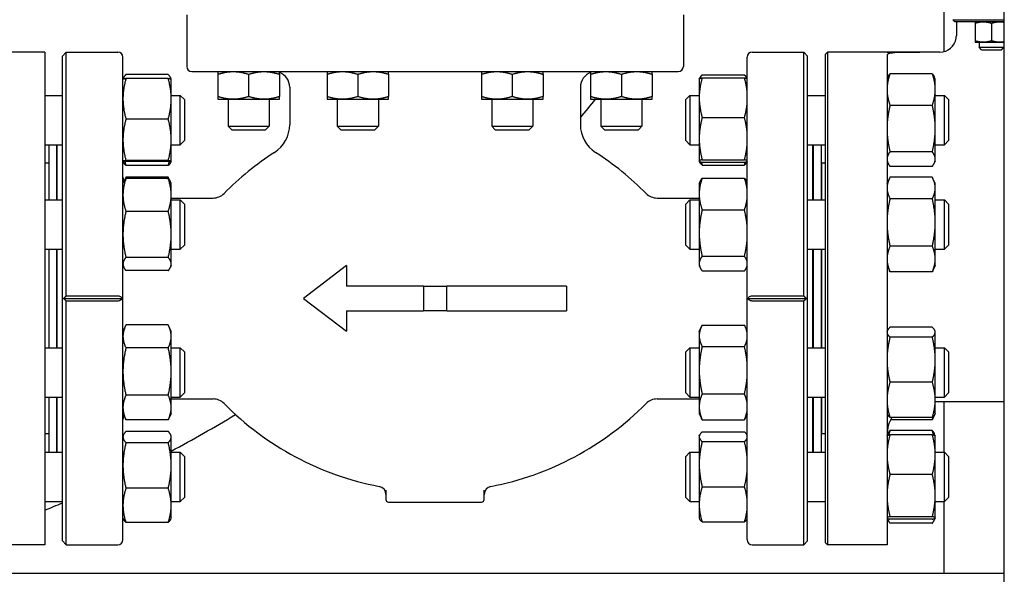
# Model space of a CAD drawing. Header units: inches. Extents: x 18 to 846, y -44 to 561.
# Tile 526 of 637: x 739.04 to 754.03, y 212.45 to 220.89. Entities that reach past the tile are written whole.
import ezdxf

# ---------------------------------------------------------------- set-up
doc = ezdxf.new("R2010")
doc.units = ezdxf.units.IN
doc.header["$LTSCALE"] = 24
doc.header["$MEASUREMENT"] = 0
doc.layers.add('Visible (ANSI)', color=7, linetype='Continuous', lineweight=30)

msp = doc.modelspace()

# ---------------------------------------------------------------- linework, layer by layer
at = {"layer": 'Visible (ANSI)'}
for p, q in [((754.03118, 212.4565), (754.03118, 228.2065)), ((753.11118, 221.9865), (753.11118, 220.40131)), ((741.58666, 220.96425), (741.58666, 220.17685)), ((749.14571, 220.96425), (749.14571, 220.17685)), ((753.24618, 220.88785), (753.3094, 220.88785)), ((753.27743, 220.8566), (753.24618, 220.88785)), ((753.34052, 220.8566), (753.27743, 220.8566)), ((753.30118, 220.8566), (753.30118, 220.644)), ((753.3094, 220.88785), (754.03118, 220.88785)), ((754.03118, 220.8566), (753.34052, 220.8566)), ((753.58674, 220.83427), (753.58674, 220.56643)), ((753.83674, 220.83427), (753.83674, 220.56643)), ((753.58674, 220.5441), (753.71174, 220.5441)), ((753.64924, 220.5441), (753.64924, 220.46865)), ((753.64924, 220.46865), (754.02424, 220.46865)), ((753.68649, 220.4314), (753.64924, 220.46865)), ((753.71174, 220.5441), (753.96174, 220.5441)), ((753.96174, 220.5441), (754.03118, 220.5441)), ((753.98699, 220.4314), (754.02424, 220.46865)), ((754.02424, 220.5441), (754.02424, 220.46865)), ((739.42618, 220.394), (738.48618, 220.394)), ((739.42618, 220.394), (739.42618, 212.894)), ((739.69493, 220.33495), (739.75398, 220.394)), ((739.69493, 212.95306), (739.69493, 220.33495)), ((739.75398, 216.68317), (739.75398, 220.394)), ((739.75398, 220.394), (740.53744, 220.394)), ((740.61618, 212.97274), (740.61618, 220.31526)), ((750.11618, 212.97274), (750.11618, 220.31526)), ((750.19493, 220.394), (750.97839, 220.394)), ((750.97839, 216.68317), (750.97839, 220.394)), ((751.03744, 220.33495), (750.97839, 220.394)), ((751.03744, 212.95306), (751.03744, 220.33495)), ((751.30868, 220.36275), (751.33993, 220.394)), ((751.30868, 212.92525), (751.30868, 220.36275)), ((751.33993, 220.394), (751.33993, 212.894)), ((752.24618, 220.394), (751.33993, 220.394)), ((753.05118, 220.394), (752.24618, 220.394)), ((752.24618, 220.394), (752.24618, 220.39267)), ((752.24618, 220.39267), (752.74618, 220.39267)), ((752.24618, 220.34569), (752.24618, 212.894)), ((753.68649, 220.4314), (753.98699, 220.4314)), ((741.3051, 220.05331), (740.66127, 220.05331)), ((741.6654, 220.09811), (749.06697, 220.09811)), ((742.06032, 220.05624), (742.06032, 219.7181)), ((742.52907, 220.05624), (742.52907, 219.7181)), ((742.99782, 220.05624), (742.99782, 219.7181)), ((743.72227, 220.05624), (743.72227, 219.7181)), ((744.19102, 220.05624), (744.19102, 219.7181)), ((744.65977, 220.05624), (744.65977, 219.7181)), ((746.0726, 220.05624), (746.0726, 219.7181)), ((746.54135, 220.05624), (746.54135, 219.7181)), ((747.0101, 220.05624), (747.0101, 219.7181)), ((747.73455, 220.05624), (747.73455, 219.7181)), ((748.2033, 220.05624), (748.2033, 219.7181)), ((748.67205, 220.05624), (748.67205, 219.7181)), ((749.43227, 220.04627), (750.0761, 220.04627)), ((752.24618, 219.98521), (752.26115, 220.0173)), ((752.9351, 220.06607), (752.29127, 220.06607)), ((752.98018, 219.98521), (752.96522, 220.0173)), ((740.61618, 219.98521), (740.61625, 219.98534)), ((740.61625, 219.98534), (740.62487, 220.00384)), ((741.3051, 219.99251), (740.66127, 219.99251)), ((741.35012, 219.98534), (741.3415, 220.00384)), ((741.35018, 219.98521), (741.35012, 219.98534)), ((741.35018, 219.68379), (741.35018, 219.98521)), ((743.15359, 219.86189), (743.15359, 219.28815)), ((747.57878, 219.86189), (747.57878, 219.28815)), ((749.38718, 219.98521), (749.38761, 219.98611)), ((749.38718, 219.98521), (749.38718, 219.70132)), ((749.38761, 219.98611), (749.39361, 219.99899)), ((749.43227, 220.00368), (750.0761, 220.00368)), ((750.11618, 219.99593), (750.11476, 219.99899)), ((752.98018, 219.82453), (752.98018, 219.98521)), ((739.42618, 219.73521), (739.69493, 219.73521)), ((741.35018, 219.73521), (741.48868, 219.73521)), ((741.48868, 218.98521), (741.48868, 219.73521)), ((741.55118, 219.67271), (741.48868, 219.73521)), ((749.18368, 219.67271), (749.24618, 219.73521)), ((749.24618, 219.73521), (749.24618, 218.98521)), ((749.24618, 219.73521), (749.38718, 219.73521)), ((751.03744, 219.73521), (751.30868, 219.73521)), ((752.98018, 219.23005), (752.98018, 219.82453)), ((752.98018, 219.73521), (753.12118, 219.73521)), ((753.12118, 218.98521), (753.12118, 219.73521)), ((753.18368, 219.67271), (753.12118, 219.73521)), ((741.35018, 219.05892), (741.35018, 219.68379)), ((741.55118, 219.67271), (741.55118, 219.04771)), ((742.06032, 219.67623), (742.2947, 219.67623)), ((742.21657, 219.67623), (742.21657, 219.26623)), ((742.2947, 219.67623), (742.76345, 219.67623)), ((742.76345, 219.67623), (742.99782, 219.67623)), ((742.84157, 219.67623), (742.84157, 219.26623)), ((743.72227, 219.67623), (743.95664, 219.67623)), ((743.87852, 219.67623), (743.87852, 219.26623)), ((743.95664, 219.67623), (744.42539, 219.67623)), ((744.42539, 219.67623), (744.65977, 219.67623)), ((744.50352, 219.67623), (744.50352, 219.26623)), ((746.0726, 219.67623), (746.30698, 219.67623)), ((746.22885, 219.67623), (746.22885, 219.26623)), ((746.30698, 219.67623), (746.77573, 219.67623)), ((746.77573, 219.67623), (747.0101, 219.67623)), ((746.85385, 219.67623), (746.85385, 219.26623)), ((747.73455, 219.67623), (747.96892, 219.67623)), ((747.8908, 219.67623), (747.8908, 219.26623)), ((747.96892, 219.67623), (748.43767, 219.67623)), ((748.43767, 219.67623), (748.67205, 219.67623)), ((748.5158, 219.67623), (748.5158, 219.26623)), ((749.18368, 219.04771), (749.18368, 219.67271)), ((749.38718, 219.70132), (749.38718, 219.07722)), ((752.9351, 219.58298), (752.29127, 219.58298)), ((753.18368, 219.67271), (753.18368, 219.04771)), ((741.3051, 219.37507), (740.66127, 219.37507)), ((742.21657, 219.26623), (742.84157, 219.26623)), ((742.27067, 219.21213), (742.21657, 219.26623)), ((742.78747, 219.21213), (742.84157, 219.26623)), ((743.87852, 219.26623), (744.50352, 219.26623)), ((743.93262, 219.21213), (743.87852, 219.26623)), ((744.44942, 219.21213), (744.50352, 219.26623)), ((746.22885, 219.26623), (746.85385, 219.26623)), ((746.28295, 219.21213), (746.22885, 219.26623)), ((746.79975, 219.21213), (746.85385, 219.26623)), ((747.8908, 219.26623), (748.5158, 219.26623)), ((747.9449, 219.21213), (747.8908, 219.26623)), ((748.4617, 219.21213), (748.5158, 219.26623)), ((749.43227, 219.39896), (750.0761, 219.39896)), ((742.27067, 219.21213), (742.78747, 219.21213)), ((743.93262, 219.21213), (744.44942, 219.21213)), ((746.28295, 219.21213), (746.79975, 219.21213)), ((747.9449, 219.21213), (748.4617, 219.21213)), ((752.98018, 218.76573), (752.98018, 219.23005)), ((739.42618, 218.98521), (739.69493, 218.98521)), ((739.49118, 218.14409), (739.49118, 218.98521)), ((739.61118, 218.14409), (739.61118, 218.98521)), ((739.61618, 218.14409), (739.61618, 218.98521)), ((741.35018, 218.73534), (741.35018, 219.05892)), ((741.35018, 218.98521), (741.48868, 218.98521)), ((741.55118, 219.04771), (741.48868, 218.98521)), ((749.18368, 219.04771), (749.24618, 218.98521)), ((749.24618, 218.98521), (749.38718, 218.98521)), ((749.38718, 219.07722), (749.38718, 218.73611)), ((751.03744, 218.98521), (751.30868, 218.98521)), ((751.11618, 218.14409), (751.11618, 218.98521)), ((751.12118, 218.98521), (751.12118, 218.14409)), ((751.24118, 218.98521), (751.24118, 218.14409)), ((752.98018, 218.98521), (753.12118, 218.98521)), ((753.18368, 219.04771), (753.12118, 218.98521)), ((752.9351, 218.87712), (752.29127, 218.87712)), ((739.48618, 218.704), (739.42618, 218.704)), ((739.48618, 218.704), (739.48618, 218.14409)), ((740.61618, 218.73521), (740.61625, 218.73508)), ((740.61625, 218.73508), (740.62487, 218.71658)), ((741.3051, 218.74277), (740.66127, 218.74277)), ((741.3051, 218.72791), (740.66127, 218.72791)), ((741.3051, 218.66711), (740.66127, 218.66711)), ((741.35012, 218.73508), (741.3415, 218.71658)), ((741.35018, 218.73521), (741.35012, 218.73508)), ((741.35018, 218.73521), (741.35018, 218.73534)), ((749.38718, 218.73611), (749.38718, 218.73521)), ((749.38718, 218.73521), (749.38761, 218.73431)), ((749.38761, 218.73431), (749.39361, 218.72143)), ((749.43227, 218.75548), (750.0761, 218.75548)), ((749.43227, 218.71673), (750.0761, 218.71673)), ((749.43227, 218.67415), (750.0761, 218.67415)), ((750.11618, 218.72449), (750.11476, 218.72143)), ((751.24618, 218.704), (751.24618, 218.14409)), ((751.30868, 218.704), (751.24618, 218.704)), ((752.24618, 218.73521), (752.26115, 218.70312)), ((752.98018, 218.73521), (752.96522, 218.70312)), ((752.98018, 218.73521), (752.98018, 218.76573)), ((739.48618, 218.584), (739.49118, 218.584)), ((739.61118, 218.584), (739.61618, 218.584)), ((751.12118, 218.584), (751.11618, 218.584)), ((751.24618, 218.584), (751.24118, 218.584)), ((752.9351, 218.65434), (752.29127, 218.65434)), ((740.61618, 218.39409), (740.6282, 218.41987)), ((740.6282, 218.41987), (740.65739, 218.48245)), ((741.3051, 218.49063), (740.66127, 218.49063)), ((741.3051, 218.46989), (740.66127, 218.46989)), ((741.33817, 218.41987), (741.30898, 218.48245)), ((741.35018, 218.39409), (741.33817, 218.41987)), ((741.35018, 218.22004), (741.35018, 218.39409)), ((749.38718, 218.39409), (749.40232, 218.42655)), ((749.38718, 218.39409), (749.38718, 218.23413)), ((749.43227, 218.47521), (750.0761, 218.47521)), ((750.11618, 218.40481), (750.10605, 218.42655)), ((752.24618, 218.39409), (752.28189, 218.47067)), ((752.9351, 218.4898), (752.29127, 218.4898)), ((752.98018, 218.39409), (752.94448, 218.47067)), ((752.98018, 218.32587), (752.98018, 218.39409)), ((741.35018, 217.6198), (741.35018, 218.22004)), ((749.38718, 218.23413), (749.38718, 217.63998)), ((752.98018, 217.80158), (752.98018, 218.32587)), ((739.42618, 218.14409), (739.69493, 218.14409)), ((741.35018, 218.17353), (741.98655, 218.17353)), ((741.35018, 218.14409), (741.48868, 218.14409)), ((741.48868, 217.39409), (741.48868, 218.14409)), ((741.55118, 218.08159), (741.48868, 218.14409)), ((741.55118, 218.08159), (741.55118, 217.45659)), ((748.74582, 218.17353), (749.38718, 218.17353)), ((749.18368, 218.08159), (749.24618, 218.14409)), ((749.18368, 217.45659), (749.18368, 218.08159)), ((749.24618, 218.14409), (749.24618, 217.39409)), ((749.24618, 218.14409), (749.38718, 218.14409)), ((751.03744, 218.14409), (751.30868, 218.14409)), ((752.9351, 218.16194), (752.29127, 218.16194)), ((752.98018, 218.14409), (753.12118, 218.14409)), ((753.12118, 217.39409), (753.12118, 218.14409)), ((753.18368, 218.08159), (753.12118, 218.14409)), ((753.18368, 218.08159), (753.18368, 217.45659)), ((741.3051, 217.97019), (740.66127, 217.97019)), ((749.43227, 217.99304), (750.0761, 217.99304)), ((752.98018, 217.2448), (752.98018, 217.80158)), ((741.35018, 217.16885), (741.35018, 217.6198)), ((749.38718, 217.63998), (749.38718, 217.17494)), ((739.42618, 217.39409), (739.69493, 217.39409)), ((739.48618, 217.39409), (739.48618, 215.89391)), ((739.49118, 215.89391), (739.49118, 217.39409)), ((739.61118, 215.89391), (739.61118, 217.39409)), ((739.61618, 215.89391), (739.61618, 217.39409)), ((741.35018, 217.39409), (741.48868, 217.39409)), ((741.55118, 217.45659), (741.48868, 217.39409)), ((749.18368, 217.45659), (749.24618, 217.39409)), ((749.24618, 217.39409), (749.38718, 217.39409)), ((751.03744, 217.39409), (751.30868, 217.39409)), ((751.11618, 215.89391), (751.11618, 217.39409)), ((751.12118, 217.39409), (751.12118, 215.89391)), ((751.24118, 217.39409), (751.24118, 215.89391)), ((751.24618, 217.39409), (751.24618, 215.89391)), ((752.9351, 217.44123), (752.29127, 217.44123)), ((752.98018, 217.39409), (753.12118, 217.39409)), ((753.18368, 217.45659), (753.12118, 217.39409)), ((741.3051, 217.2694), (740.66127, 217.2694)), ((741.35018, 217.14409), (741.35018, 217.16885)), ((749.38718, 217.17494), (749.38718, 217.14409)), ((749.43227, 217.28692), (750.0761, 217.28692)), ((752.98018, 217.14409), (752.98018, 217.2448)), ((740.61618, 217.14409), (740.6282, 217.11832)), ((741.3051, 217.0683), (740.66127, 217.0683)), ((741.35018, 217.14409), (741.33817, 217.11832)), ((744.0178, 217.144), (743.36618, 216.644)), ((744.0178, 217.144), (744.0178, 216.8315)), ((749.38718, 217.14409), (749.40232, 217.11164)), ((749.43227, 217.06297), (750.0761, 217.06297)), ((750.11618, 217.13337), (750.10605, 217.11164)), ((752.24618, 217.14409), (752.28189, 217.06751)), ((752.9351, 217.04838), (752.29127, 217.04838)), ((752.98018, 217.14409), (752.94448, 217.06751)), ((745.18861, 216.8315), (744.0178, 216.8315)), ((745.18861, 216.8315), (745.18861, 216.4565)), ((745.18861, 216.8315), (745.54376, 216.8315)), ((747.36618, 216.8315), (745.54376, 216.8315)), ((745.54376, 216.4565), (745.54376, 216.8315)), ((747.36618, 216.8315), (747.36618, 216.4565)), ((739.71461, 216.644), (740.60564, 216.644)), ((739.75398, 216.68317), (740.53744, 216.68317)), ((739.75398, 212.894), (739.75398, 216.60484)), ((740.53744, 216.60484), (739.75398, 216.60484)), ((743.36618, 216.644), (744.0178, 216.144)), ((750.12673, 216.644), (751.01776, 216.644)), ((750.19493, 216.68317), (750.97839, 216.68317)), ((750.97839, 216.60484), (750.19493, 216.60484)), ((750.97839, 212.894), (750.97839, 216.60484)), ((744.0178, 216.4565), (744.0178, 216.144)), ((744.0178, 216.4565), (745.18861, 216.4565)), ((745.54376, 216.4565), (745.18861, 216.4565)), ((745.54376, 216.4565), (747.36618, 216.4565)), ((740.61618, 216.14391), (740.65739, 216.23227)), ((741.3051, 216.24045), (740.66127, 216.24045)), ((741.35018, 216.14391), (741.30898, 216.23227)), ((741.35018, 216.0665), (741.35018, 216.14391)), ((749.38718, 216.14391), (749.42261, 216.21988)), ((749.38718, 216.14391), (749.38718, 216.07618)), ((749.43227, 216.23956), (750.0761, 216.23956)), ((750.11618, 216.15464), (750.08576, 216.21988)), ((752.24618, 216.14391), (752.25272, 216.15792)), ((752.9351, 216.20536), (752.29127, 216.20536)), ((752.98018, 216.14391), (752.97365, 216.15792)), ((752.98018, 216.13021), (752.98018, 216.14391)), ((752.98018, 215.71184), (752.98018, 216.13021)), ((741.35018, 215.53178), (741.35018, 216.0665)), ((749.38718, 216.07618), (749.38718, 215.55247)), ((752.9351, 216.05506), (752.29127, 216.05506)), ((739.42618, 215.89391), (739.69493, 215.89391)), ((741.3051, 215.89255), (740.66127, 215.89255)), ((741.35018, 215.89391), (741.48868, 215.89391)), ((741.48868, 215.14391), (741.48868, 215.89391)), ((741.55118, 215.83141), (741.48868, 215.89391)), ((741.55118, 215.83141), (741.55118, 215.20641)), ((749.18368, 215.83141), (749.24618, 215.89391)), ((749.18368, 215.20641), (749.18368, 215.83141)), ((749.24618, 215.89391), (749.24618, 215.14391)), ((749.24618, 215.89391), (749.38718, 215.89391)), ((749.43227, 215.91279), (750.0761, 215.91279)), ((751.03744, 215.89391), (751.30868, 215.89391)), ((752.98018, 215.89391), (753.12118, 215.89391)), ((753.12118, 215.14391), (753.12118, 215.89391)), ((753.18368, 215.83141), (753.12118, 215.89391)), ((753.18368, 215.83141), (753.18368, 215.20641)), ((752.98018, 215.10054), (752.98018, 215.71184)), ((741.35018, 214.9842), (741.35018, 215.53178)), ((749.38718, 215.55247), (749.38718, 214.99521)), ((752.9351, 215.36862), (752.29127, 215.36862)), ((739.42618, 215.14391), (739.69493, 215.14391)), ((739.48618, 215.14391), (739.48618, 214.584)), ((739.49118, 214.3028), (739.49118, 215.14391)), ((739.61118, 214.3028), (739.61118, 215.14391)), ((739.61618, 214.3028), (739.61618, 215.14391)), ((741.3051, 215.17102), (740.66127, 215.17102)), ((741.35018, 215.14391), (741.48868, 215.14391)), ((741.35018, 215.11447), (741.98655, 215.11447)), ((741.55118, 215.20641), (741.48868, 215.14391)), ((748.74582, 215.11447), (749.38718, 215.11447)), ((749.18368, 215.20641), (749.24618, 215.14391)), ((749.24618, 215.14391), (749.38718, 215.14391)), ((749.43227, 215.19215), (750.0761, 215.19215)), ((751.03744, 215.14391), (751.30868, 215.14391)), ((751.11618, 214.3028), (751.11618, 215.14391)), ((751.12118, 215.14391), (751.12118, 214.3028)), ((751.24118, 215.14391), (751.24118, 214.3028)), ((751.24618, 215.14391), (751.24618, 214.584)), ((752.98018, 215.14391), (753.12118, 215.14391)), ((752.98018, 214.89391), (752.98018, 215.10054)), ((754.03118, 215.0692), (752.98018, 215.0692)), ((753.11118, 215.0692), (753.11118, 214.3028)), ((753.18368, 215.20641), (753.12118, 215.14391)), ((741.35018, 214.89391), (741.35018, 214.9842)), ((749.38718, 214.99521), (749.38718, 214.89391)), ((740.61618, 214.89391), (740.65739, 214.80555)), ((741.3051, 214.79738), (740.66127, 214.79738)), ((741.35018, 214.89391), (741.30898, 214.80555)), ((749.38718, 214.89391), (749.42261, 214.81794)), ((749.43227, 214.79827), (750.0761, 214.79827)), ((750.11618, 214.88319), (750.08576, 214.81794)), ((752.24618, 214.89391), (752.25272, 214.8799)), ((752.9351, 214.83247), (752.29127, 214.83247)), ((752.9351, 214.7982), (752.30171, 214.7982)), ((752.97365, 214.8799), (752.94448, 214.81733)), ((752.98018, 214.89391), (752.97365, 214.8799)), ((739.48618, 214.704), (739.49118, 214.704)), ((739.61118, 214.704), (739.61618, 214.704)), ((741.3051, 214.6209), (740.66127, 214.6209)), ((751.12118, 214.704), (751.11618, 214.704)), ((751.24618, 214.704), (751.24118, 214.704)), ((752.9351, 214.63366), (752.29127, 214.63366)), ((739.48618, 214.584), (739.42618, 214.584)), ((740.61618, 214.5528), (740.62487, 214.57143)), ((741.35018, 214.5528), (741.3415, 214.57143)), ((741.35018, 214.5347), (741.35018, 214.5528)), ((741.35018, 214.10196), (741.35018, 214.5347)), ((749.38718, 214.5528), (749.39361, 214.56658)), ((749.38718, 214.5528), (749.38718, 214.53931)), ((749.38718, 214.53931), (749.38718, 214.12174)), ((749.43227, 214.61386), (750.0761, 214.61386)), ((750.11618, 214.56352), (750.11476, 214.56658)), ((751.30868, 214.584), (751.24618, 214.584)), ((752.24618, 214.5528), (752.24658, 214.55364)), ((752.24658, 214.55364), (752.26115, 214.58488)), ((752.9351, 214.57071), (752.29127, 214.57071)), ((752.97979, 214.55364), (752.96522, 214.58488)), ((752.98018, 214.5528), (752.97979, 214.55364)), ((752.98018, 214.26801), (752.98018, 214.5528)), ((741.3051, 214.44851), (740.66127, 214.44851)), ((749.43227, 214.46477), (750.0761, 214.46477)), ((739.42618, 214.3028), (739.69493, 214.3028)), ((741.35018, 214.3028), (741.48868, 214.3028)), ((741.48868, 213.5528), (741.48868, 214.3028)), ((741.55118, 214.2403), (741.48868, 214.3028)), ((741.55118, 214.2403), (741.55118, 213.6153)), ((749.18368, 214.2403), (749.24618, 214.3028)), ((749.18368, 213.6153), (749.18368, 214.2403)), ((749.24618, 214.3028), (749.24618, 213.5528)), ((749.24618, 214.3028), (749.38718, 214.3028)), ((751.03744, 214.3028), (751.30868, 214.3028)), ((752.98018, 214.3028), (753.12118, 214.3028)), ((752.98018, 213.64386), (752.98018, 214.26801)), ((753.12118, 213.5528), (753.12118, 214.3028)), ((753.18368, 214.2403), (753.12118, 214.3028)), ((753.18368, 214.2403), (753.18368, 213.6153)), ((741.35018, 213.49505), (741.35018, 214.10196)), ((749.38718, 214.12174), (749.38718, 213.51022)), ((752.9351, 213.96531), (752.29127, 213.96531)), ((741.3051, 213.7554), (740.66127, 213.7554)), ((744.61815, 213.7267), (744.61815, 213.58495)), ((746.11422, 213.58495), (746.11422, 213.7267)), ((749.43227, 213.77871), (750.0761, 213.77871)), ((741.55118, 213.6153), (741.48868, 213.5528)), ((749.18368, 213.6153), (749.24618, 213.5528)), ((752.98018, 213.30364), (752.98018, 213.64386)), ((753.18368, 213.6153), (753.12118, 213.5528)), ((739.42618, 213.5528), (739.69493, 213.5528)), ((741.35018, 213.5528), (741.48868, 213.5528)), ((741.35018, 213.3028), (741.35018, 213.49505)), ((744.65752, 213.54558), (746.07485, 213.54558)), ((749.24618, 213.5528), (749.38718, 213.5528)), ((749.38718, 213.51022), (749.38718, 213.3028)), ((751.03744, 213.5528), (751.30868, 213.5528)), ((752.98018, 213.5528), (753.12118, 213.5528)), ((753.11118, 213.5528), (753.11118, 212.4565)), ((740.61618, 213.3028), (740.62487, 213.28416)), ((741.35018, 213.3028), (741.3415, 213.28416)), ((749.38718, 213.3028), (749.39361, 213.28902)), ((750.11618, 213.29207), (750.11476, 213.28902)), ((752.24618, 213.3028), (752.24658, 213.30195)), ((752.24658, 213.30195), (752.26115, 213.27071)), ((752.9351, 213.3224), (752.29127, 213.3224)), ((752.9351, 213.28488), (752.29127, 213.28488)), ((752.97979, 213.30195), (752.96522, 213.27071)), ((752.98018, 213.3028), (752.97979, 213.30195)), ((752.98018, 213.3028), (752.98018, 213.30364)), ((741.3051, 213.23469), (740.66127, 213.23469)), ((749.43227, 213.24173), (750.0761, 213.24173)), ((752.9351, 213.22193), (752.29127, 213.22193)), ((739.42618, 212.894), (738.48618, 212.894)), ((739.69493, 212.95306), (739.75398, 212.894)), ((739.75398, 212.894), (740.53744, 212.894)), ((750.19493, 212.894), (750.97839, 212.894)), ((751.03744, 212.95306), (750.97839, 212.894)), ((751.30868, 212.92525), (751.33993, 212.894)), ((752.24618, 212.894), (751.33993, 212.894)), ((754.03118, 212.4565), (677.03118, 212.4565)), ((754.03118, 212.0815), (754.03118, 212.4565))]:
    msp.add_line(p, q, dxfattribs=at)
for centre, radius, start, end in [((753.05118, 220.644), 0.25, 270, 351.395888), ((740.53744, 220.31526), 0.07874, 0, 90), ((750.19493, 220.31526), 0.07874, 90, 180), ((741.6654, 220.17685), 0.07874, 180, 270), ((749.06697, 220.17685), 0.07874, 270, 0), ((742.91737, 219.86189), 0.23622, 0, 70.086095), ((747.815, 219.86189), 0.23622, 109.913905, 180), ((731.61118, 232.644), 20.75, 320.311057, 321.321276), ((742.65359, 219.28815), 0.5, 302.739227, 0), ((748.07878, 219.28815), 0.5, 180, 237.260773), ((745.36618, 215.0692), 4.51575, 122.739227, 135.333209), ((745.36618, 215.0692), 4.51575, 44.666791, 57.260773), ((740.93115, 218.48849), 0.31496, 180, 193.77218), ((749.80122, 218.48849), 0.31496, 347.56371, 0), ((741.98655, 218.40975), 0.23622, 270, 315.333209), ((748.74582, 218.40975), 0.23622, 224.666791, 270), ((741.98655, 214.87825), 0.23622, 44.666791, 90), ((748.74582, 214.87825), 0.23622, 90, 135.333209), ((745.36618, 218.21881), 4.51575, 224.666791, 259.156735), ((745.36618, 218.21881), 4.51575, 280.843266, 315.333209), ((740.93115, 214.79951), 0.31496, 166.22782, 180), ((731.61118, 232.644), 20.75, 297.992073, 301.10072), ((749.80122, 214.79951), 0.31496, 0, 12.43629), ((752.74618, 214.5692), 0.5, 148.22811, 180), ((744.49315, 213.66092), 0.125, 0, 79.156735), ((746.23922, 213.66092), 0.125, 100.843266, 180), ((744.65752, 213.58495), 0.03937, 180, 270), ((746.07485, 213.58495), 0.03937, 270, 0), ((731.61118, 232.644), 20.75, 292.124877, 292.928234), ((740.53744, 212.97274), 0.07874, 270, 0), ((750.19493, 212.97274), 0.07874, 180, 270)]:
    msp.add_arc(centre, radius, start, end, dxfattribs=at)
for points, weights in [([(753.58674, 220.8566), (753.58674, 220.8566), (753.58674, 220.83427)], [1, 1.04314139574, 1.01001874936]), ([(753.58674, 220.83427), (753.65372, 220.8566), (753.71174, 220.8566)], [1.01001874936, 1.04314139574, 1]), ([(753.71174, 220.8566), (753.76975, 220.8566), (753.83674, 220.83427)], [1, 1.04314139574, 1.01001874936]), ([(753.83674, 220.83427), (753.90372, 220.8566), (753.96174, 220.8566)], [1.01001874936, 1.04314139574, 1]), ([(753.96174, 220.8566), (753.99561, 220.8566), (754.03118, 220.84936)], [1, 1.02474660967, 1.02439962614]), ([(753.58674, 220.56643), (753.58674, 220.5441), (753.58674, 220.5441)], [1.01001874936, 1.04314139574, 1]), ([(753.71174, 220.5441), (753.65372, 220.5441), (753.58674, 220.56643)], [1, 1.04314139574, 1.01001874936]), ([(753.83674, 220.56643), (753.76975, 220.5441), (753.71174, 220.5441)], [1.01001874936, 1.04314139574, 1]), ([(753.96174, 220.5441), (753.90372, 220.5441), (753.83674, 220.56643)], [1, 1.04314139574, 1.01001874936]), ([(754.03118, 220.55134), (753.99561, 220.5441), (753.96174, 220.5441)], [1.02439962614, 1.02474660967, 1]), ([(740.66127, 220.05331), (740.6266, 220.01779), (740.6187, 219.98677)], [1, 1.02892942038, 1.01375847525]), ([(741.34767, 219.98677), (741.33977, 220.01779), (741.3051, 220.05331)], [1.01375847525, 1.02892942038, 1]), ([(742.06032, 220.09811), (742.06032, 220.09811), (742.06032, 220.05624)], [1, 1.04314139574, 1.01001874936]), ([(742.06032, 220.05624), (742.18593, 220.09811), (742.2947, 220.09811)], [1.01001874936, 1.04314139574, 1]), ([(742.2947, 220.09811), (742.40347, 220.09811), (742.52907, 220.05624)], [1, 1.04314139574, 1.01001874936]), ([(742.52907, 220.05624), (742.65468, 220.09811), (742.76345, 220.09811)], [1.01001874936, 1.04314139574, 1]), ([(742.76345, 220.09811), (742.87222, 220.09811), (742.99782, 220.05624)], [1, 1.04314139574, 1.01001874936]), ([(742.99782, 220.05624), (742.99782, 220.09811), (742.99782, 220.09811)], [1.01001874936, 1.04314139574, 1]), ([(743.72227, 220.09811), (743.72227, 220.09811), (743.72227, 220.05624)], [1, 1.04314139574, 1.01001874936]), ([(743.72227, 220.05624), (743.84787, 220.09811), (743.95664, 220.09811)], [1.01001874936, 1.04314139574, 1]), ([(743.95664, 220.09811), (744.06541, 220.09811), (744.19102, 220.05624)], [1, 1.04314139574, 1.01001874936]), ([(744.19102, 220.05624), (744.31662, 220.09811), (744.42539, 220.09811)], [1.01001874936, 1.04314139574, 1]), ([(744.42539, 220.09811), (744.53416, 220.09811), (744.65977, 220.05624)], [1, 1.04314139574, 1.01001874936]), ([(744.65977, 220.05624), (744.65977, 220.09811), (744.65977, 220.09811)], [1.01001874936, 1.04314139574, 1]), ([(746.0726, 220.09811), (746.0726, 220.09811), (746.0726, 220.05624)], [1, 1.04314139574, 1.01001874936]), ([(746.0726, 220.05624), (746.19821, 220.09811), (746.30698, 220.09811)], [1.01001874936, 1.04314139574, 1]), ([(746.30698, 220.09811), (746.41575, 220.09811), (746.54135, 220.05624)], [1, 1.04314139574, 1.01001874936]), ([(746.54135, 220.05624), (746.66696, 220.09811), (746.77573, 220.09811)], [1.01001874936, 1.04314139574, 1]), ([(746.77573, 220.09811), (746.8845, 220.09811), (747.0101, 220.05624)], [1, 1.04314139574, 1.01001874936]), ([(747.0101, 220.05624), (747.0101, 220.09811), (747.0101, 220.09811)], [1.01001874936, 1.04314139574, 1]), ([(747.73455, 220.09811), (747.73455, 220.09811), (747.73455, 220.05624)], [1, 1.04314139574, 1.01001874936]), ([(747.73455, 220.05624), (747.86015, 220.09811), (747.96892, 220.09811)], [1.01001874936, 1.04314139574, 1]), ([(747.96892, 220.09811), (748.07769, 220.09811), (748.2033, 220.05624)], [1, 1.04314139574, 1.01001874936]), ([(748.2033, 220.05624), (748.3289, 220.09811), (748.43767, 220.09811)], [1.01001874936, 1.04314139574, 1]), ([(748.43767, 220.09811), (748.54644, 220.09811), (748.67205, 220.05624)], [1, 1.04314139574, 1.01001874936]), ([(748.67205, 220.05624), (748.67205, 220.09811), (748.67205, 220.09811)], [1.01001874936, 1.04314139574, 1]), ([(749.43227, 220.04627), (749.3976, 220.01555), (749.3897, 219.98872)], [1, 1.02892942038, 1.01375847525]), ([(750.11618, 219.99575), (750.10642, 220.01941), (750.0761, 220.04627)], [1.01693131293, 1.02520879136, 1]), ([(752.29127, 220.06607), (752.24618, 219.93663), (752.24618, 219.82453)], [1, 1.0379548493, 1]), ([(752.26115, 220.0173), (752.27199, 220.04054), (752.29127, 220.06607)], [1.01847461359, 1.01588840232, 1]), ([(752.98018, 219.82453), (752.98018, 219.93663), (752.9351, 220.06607)], [1, 1.0379548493, 1]), ([(752.9351, 220.06607), (752.95438, 220.04054), (752.96522, 220.0173)], [1, 1.01588840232, 1.01847461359]), ([(740.66127, 219.99251), (740.61618, 219.82706), (740.61618, 219.68379)], [1, 1.0379548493, 1]), ([(740.61625, 219.98534), (740.6178, 219.98867), (740.66127, 219.99251)], [1.00271008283, 1.03654763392, 1]), ([(741.35018, 219.68379), (741.35018, 219.82706), (741.3051, 219.99251)], [1, 1.0379548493, 1]), ([(741.3051, 219.99251), (741.34857, 219.98867), (741.35012, 219.98534)], [1, 1.03654763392, 1.00271008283]), ([(749.43227, 220.00368), (749.38718, 219.84165), (749.38718, 219.70132)], [1, 1.0379548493, 1]), ([(749.38761, 219.98611), (749.39141, 219.99427), (749.43227, 220.00368)], [1.00664623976, 1.03427494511, 1]), ([(750.11618, 219.79874), (750.10642, 219.89472), (750.0761, 220.00368)], [1.01693131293, 1.02520879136, 1]), ([(750.0761, 220.00368), (750.10642, 219.9967), (750.11618, 219.99055)], [1, 1.02520879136, 1.01693131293]), ([(742.06032, 219.7181), (742.06032, 219.67623), (742.06032, 219.67623)], [1.01001874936, 1.04314139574, 1]), ([(742.2947, 219.67623), (742.18593, 219.67623), (742.06032, 219.7181)], [1, 1.04314139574, 1.01001874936]), ([(742.52907, 219.7181), (742.40347, 219.67623), (742.2947, 219.67623)], [1.01001874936, 1.04314139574, 1]), ([(742.76345, 219.67623), (742.65468, 219.67623), (742.52907, 219.7181)], [1, 1.04314139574, 1.01001874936]), ([(742.99782, 219.7181), (742.87222, 219.67623), (742.76345, 219.67623)], [1.01001874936, 1.04314139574, 1]), ([(742.99782, 219.67623), (742.99782, 219.67623), (742.99782, 219.7181)], [1, 1.04314139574, 1.01001874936]), ([(743.72227, 219.7181), (743.72227, 219.67623), (743.72227, 219.67623)], [1.01001874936, 1.04314139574, 1]), ([(743.95664, 219.67623), (743.84787, 219.67623), (743.72227, 219.7181)], [1, 1.04314139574, 1.01001874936]), ([(744.19102, 219.7181), (744.06541, 219.67623), (743.95664, 219.67623)], [1.01001874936, 1.04314139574, 1]), ([(744.42539, 219.67623), (744.31662, 219.67623), (744.19102, 219.7181)], [1, 1.04314139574, 1.01001874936]), ([(744.65977, 219.7181), (744.53416, 219.67623), (744.42539, 219.67623)], [1.01001874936, 1.04314139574, 1]), ([(744.65977, 219.67623), (744.65977, 219.67623), (744.65977, 219.7181)], [1, 1.04314139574, 1.01001874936]), ([(746.0726, 219.7181), (746.0726, 219.67623), (746.0726, 219.67623)], [1.01001874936, 1.04314139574, 1]), ([(746.30698, 219.67623), (746.19821, 219.67623), (746.0726, 219.7181)], [1, 1.04314139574, 1.01001874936]), ([(746.54135, 219.7181), (746.41575, 219.67623), (746.30698, 219.67623)], [1.01001874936, 1.04314139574, 1]), ([(746.77573, 219.67623), (746.66696, 219.67623), (746.54135, 219.7181)], [1, 1.04314139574, 1.01001874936]), ([(747.0101, 219.7181), (746.8845, 219.67623), (746.77573, 219.67623)], [1.01001874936, 1.04314139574, 1]), ([(747.0101, 219.67623), (747.0101, 219.67623), (747.0101, 219.7181)], [1, 1.04314139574, 1.01001874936]), ([(747.73455, 219.7181), (747.73455, 219.67623), (747.73455, 219.67623)], [1.01001874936, 1.04314139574, 1]), ([(747.96892, 219.67623), (747.86015, 219.67623), (747.73455, 219.7181)], [1, 1.04314139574, 1.01001874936]), ([(748.2033, 219.7181), (748.07769, 219.67623), (747.96892, 219.67623)], [1.01001874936, 1.04314139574, 1]), ([(748.43767, 219.67623), (748.3289, 219.67623), (748.2033, 219.7181)], [1, 1.04314139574, 1.01001874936]), ([(748.67205, 219.7181), (748.54644, 219.67623), (748.43767, 219.67623)], [1.01001874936, 1.04314139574, 1]), ([(748.67205, 219.67623), (748.67205, 219.67623), (748.67205, 219.7181)], [1, 1.04314139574, 1.01001874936]), ([(752.24618, 219.82453), (752.24618, 219.71242), (752.29127, 219.58298)], [1, 1.0379548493, 1]), ([(752.9351, 219.58298), (752.98018, 219.71242), (752.98018, 219.82453)], [1, 1.0379548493, 1]), ([(740.61618, 219.68379), (740.61618, 219.54051), (740.66127, 219.37507)], [1, 1.0379548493, 1]), ([(741.3051, 219.37507), (741.35018, 219.54051), (741.35018, 219.68379)], [1, 1.0379548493, 1]), ([(749.38718, 219.70132), (749.38718, 219.56099), (749.43227, 219.39896)], [1, 1.0379548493, 1]), ([(750.0761, 219.39896), (750.10642, 219.50792), (750.11618, 219.6039)], [1, 1.02520879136, 1.01693131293]), ([(752.29127, 219.58298), (752.24618, 219.39384), (752.24618, 219.23005)], [1, 1.0379548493, 1]), ([(752.98018, 219.23005), (752.98018, 219.39384), (752.9351, 219.58298)], [1, 1.0379548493, 1]), ([(740.66127, 219.37507), (740.61618, 219.20565), (740.61618, 219.05892)], [1, 1.0379548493, 1]), ([(741.35018, 219.05892), (741.35018, 219.20565), (741.3051, 219.37507)], [1, 1.0379548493, 1]), ([(749.43227, 219.39896), (749.38718, 219.22654), (749.38718, 219.07722)], [1, 1.0379548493, 1]), ([(750.11618, 219.18089), (750.10642, 219.28302), (750.0761, 219.39896)], [1.01693131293, 1.02520879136, 1]), ([(752.24618, 219.23005), (752.24618, 219.06625), (752.29127, 218.87712)], [1, 1.0379548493, 1]), ([(752.9351, 218.87712), (752.98018, 219.06625), (752.98018, 219.23005)], [1, 1.0379548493, 1]), ([(740.61618, 219.05892), (740.61618, 218.91219), (740.66127, 218.74277)], [1, 1.0379548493, 1]), ([(741.3051, 218.74277), (741.35018, 218.91219), (741.35018, 219.05892)], [1, 1.0379548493, 1]), ([(749.38718, 219.07722), (749.38718, 218.9279), (749.43227, 218.75548)], [1, 1.0379548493, 1]), ([(750.0761, 218.75548), (750.10642, 218.87142), (750.11618, 218.97355)], [1, 1.02520879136, 1.01693131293]), ([(752.29127, 218.87712), (752.24618, 218.81742), (752.24618, 218.76573)], [1, 1.0379548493, 1]), ([(752.98018, 218.76573), (752.98018, 218.81742), (752.9351, 218.87712)], [1, 1.0379548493, 1]), ([(740.66127, 218.74277), (740.61618, 218.73879), (740.61618, 218.73534)], [1, 1.0379548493, 1]), ([(740.61618, 218.73534), (740.61618, 218.73189), (740.66127, 218.72791)], [1, 1.0379548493, 1]), ([(740.66127, 218.66711), (740.63575, 218.69325), (740.62487, 218.71658)], [1, 1.02113779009, 1.01873149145]), ([(740.64298, 218.7297), (740.65088, 218.69928), (740.66127, 218.66711)], [1.01319603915, 1.00850289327, 1]), ([(741.35018, 218.73534), (741.35018, 218.73879), (741.3051, 218.74277)], [1, 1.0379548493, 1]), ([(741.3051, 218.72791), (741.35018, 218.73189), (741.35018, 218.73534)], [1, 1.0379548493, 1]), ([(741.3051, 218.66711), (741.31549, 218.69928), (741.32339, 218.7297)], [1, 1.00850289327, 1.01319603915]), ([(741.3415, 218.71658), (741.33062, 218.69325), (741.3051, 218.66711)], [1.01873149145, 1.02113779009, 1]), ([(749.43227, 218.75548), (749.38718, 218.7451), (749.38718, 218.73611)], [1, 1.0379548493, 1]), ([(749.38718, 218.73611), (749.38718, 218.72712), (749.43227, 218.71673)], [1, 1.0379548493, 1]), ([(749.43227, 218.67415), (749.40396, 218.69923), (749.39361, 218.72143)], [1, 1.02349908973, 1.01790006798]), ([(749.41885, 218.72005), (749.42493, 218.69756), (749.43227, 218.67415)], [1.01008535, 1.00598709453, 1]), ([(750.11618, 218.74235), (750.10642, 218.7485), (750.0761, 218.75548)], [1.01693131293, 1.02520879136, 1]), ([(750.0761, 218.71673), (750.10642, 218.72372), (750.11618, 218.72987)], [1, 1.02520879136, 1.01693131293]), ([(750.11476, 218.72143), (750.10441, 218.69923), (750.0761, 218.67415)], [1.01790006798, 1.02349908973, 1]), ([(750.0761, 218.67415), (750.08344, 218.69756), (750.08952, 218.72005)], [1, 1.00598709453, 1.01008535]), ([(752.24618, 218.76573), (752.24618, 218.71404), (752.29127, 218.65434)], [1, 1.0379548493, 1]), ([(752.9351, 218.65434), (752.98018, 218.71404), (752.98018, 218.76573)], [1, 1.0379548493, 1]), ([(740.66127, 218.46989), (740.61618, 218.33599), (740.61618, 218.22004)], [1, 1.0379548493, 1]), ([(740.6282, 218.41987), (740.63926, 218.44359), (740.66127, 218.46989)], [1.01894332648, 1.01817300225, 1]), ([(740.66127, 218.49063), (740.649, 218.46526), (740.6402, 218.44148)], [1, 1.01005189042, 1.01477953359]), ([(741.32617, 218.44148), (741.31737, 218.46526), (741.3051, 218.49063)], [1.01477953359, 1.01005189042, 1]), ([(741.35018, 218.22004), (741.35018, 218.33599), (741.3051, 218.46989)], [1, 1.0379548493, 1]), ([(741.3051, 218.46989), (741.32711, 218.44359), (741.33817, 218.41987)], [1, 1.01817300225, 1.01894332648]), ([(749.43227, 218.47521), (749.38718, 218.34601), (749.38718, 218.23413)], [1, 1.0379548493, 1]), ([(749.40232, 218.42655), (749.41314, 218.44975), (749.43227, 218.47521)], [1.01843306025, 1.01576329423, 1]), ([(750.11618, 218.31181), (750.10642, 218.38833), (750.0761, 218.47521)], [1.01693131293, 1.02520879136, 1]), ([(750.0761, 218.47521), (750.09523, 218.44975), (750.10605, 218.42655)], [1, 1.01576329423, 1.01843306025]), ([(752.29127, 218.4898), (752.24618, 218.40195), (752.24618, 218.32587)], [1, 1.0379548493, 1]), ([(752.98018, 218.32587), (752.98018, 218.40195), (752.9351, 218.4898)], [1, 1.0379548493, 1]), ([(740.61618, 218.22004), (740.61618, 218.10409), (740.66127, 217.97019)], [1, 1.0379548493, 1]), ([(741.3051, 217.97019), (741.35018, 218.10409), (741.35018, 218.22004)], [1, 1.0379548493, 1]), ([(749.38718, 218.23413), (749.38718, 218.12224), (749.43227, 217.99304)], [1, 1.0379548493, 1]), ([(752.24618, 218.32587), (752.24618, 218.24979), (752.29127, 218.16194)], [1, 1.0379548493, 1]), ([(752.9351, 218.16194), (752.98018, 218.24979), (752.98018, 218.32587)], [1, 1.0379548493, 1]), ([(750.0761, 217.99304), (750.10642, 218.07992), (750.11618, 218.15644)], [1, 1.02520879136, 1.01693131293]), ([(752.29127, 218.16194), (752.24618, 217.96882), (752.24618, 217.80158)], [1, 1.0379548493, 1]), ([(752.98018, 217.80158), (752.98018, 217.96882), (752.9351, 218.16194)], [1, 1.0379548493, 1]), ([(740.66127, 217.97019), (740.61618, 217.78242), (740.61618, 217.6198)], [1, 1.0379548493, 1]), ([(741.35018, 217.6198), (741.35018, 217.78242), (741.3051, 217.97019)], [1, 1.0379548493, 1]), ([(749.43227, 217.99304), (749.38718, 217.80383), (749.38718, 217.63998)], [1, 1.0379548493, 1]), ([(750.11618, 217.75374), (750.10642, 217.86581), (750.0761, 217.99304)], [1.01693131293, 1.02520879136, 1]), ([(752.24618, 217.80158), (752.24618, 217.63434), (752.29127, 217.44123)], [1, 1.0379548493, 1]), ([(752.9351, 217.44123), (752.98018, 217.63434), (752.98018, 217.80158)], [1, 1.0379548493, 1]), ([(740.61618, 217.6198), (740.61618, 217.45718), (740.66127, 217.2694)], [1, 1.0379548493, 1]), ([(741.3051, 217.2694), (741.35018, 217.45718), (741.35018, 217.6198)], [1, 1.0379548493, 1]), ([(749.38718, 217.63998), (749.38718, 217.47612), (749.43227, 217.28692)], [1, 1.0379548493, 1]), ([(750.0761, 217.28692), (750.10642, 217.41415), (750.11618, 217.52622)], [1, 1.02520879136, 1.01693131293]), ([(752.29127, 217.44123), (752.24618, 217.33596), (752.24618, 217.2448)], [1, 1.0379548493, 1]), ([(752.98018, 217.2448), (752.98018, 217.33596), (752.9351, 217.44123)], [1, 1.0379548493, 1]), ([(740.66127, 217.2694), (740.61618, 217.21551), (740.61618, 217.16885)], [1, 1.0379548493, 1]), ([(740.61618, 217.16885), (740.61618, 217.12218), (740.66127, 217.0683)], [1, 1.0379548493, 1]), ([(741.35018, 217.16885), (741.35018, 217.21551), (741.3051, 217.2694)], [1, 1.0379548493, 1]), ([(741.3051, 217.0683), (741.35018, 217.12218), (741.35018, 217.16885)], [1, 1.0379548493, 1]), ([(749.43227, 217.28692), (749.38718, 217.22691), (749.38718, 217.17494)], [1, 1.0379548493, 1]), ([(749.38718, 217.17494), (749.38718, 217.12298), (749.43227, 217.06297)], [1, 1.0379548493, 1]), ([(750.11618, 217.21102), (750.10642, 217.24657), (750.0761, 217.28692)], [1.01693131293, 1.02520879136, 1]), ([(752.24618, 217.2448), (752.24618, 217.15364), (752.29127, 217.04838)], [1, 1.0379548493, 1]), ([(752.9351, 217.04838), (752.98018, 217.15364), (752.98018, 217.2448)], [1, 1.0379548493, 1]), ([(750.0761, 217.06297), (750.10642, 217.10332), (750.11618, 217.13887)], [1, 1.02520879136, 1.01693131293]), ([(752.29127, 217.04838), (752.28629, 217.05808), (752.28189, 217.06751)], [1, 1.00405436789, 1.00724255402]), ([(752.94448, 217.06751), (752.94008, 217.05808), (752.9351, 217.04838)], [1.00724255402, 1.00405436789, 1]), ([(739.71461, 216.644), (739.73409, 216.66348), (739.75398, 216.68317)], [1.00002799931, 1.0000415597, 1]), ([(739.75398, 216.60484), (739.73409, 216.62452), (739.71461, 216.644)], [1, 1.0000415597, 1.00002799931]), ([(750.97839, 216.68317), (750.99828, 216.66348), (751.01776, 216.644)], [1, 1.00004155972, 1.00002799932]), ([(751.01776, 216.644), (750.99828, 216.62452), (750.97839, 216.60484)], [1.00002799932, 1.00004155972, 1]), ([(740.66127, 216.24045), (740.61618, 216.14723), (740.61618, 216.0665)], [1, 1.0379548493, 1]), ([(741.35018, 216.0665), (741.35018, 216.14723), (741.3051, 216.24045)], [1, 1.0379548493, 1]), ([(749.43227, 216.23956), (749.38718, 216.152), (749.38718, 216.07618)], [1, 1.0379548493, 1]), ([(750.11618, 216.12882), (750.10642, 216.18068), (750.0761, 216.23956)], [1.01693131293, 1.02520879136, 1]), ([(752.29127, 216.20536), (752.24618, 216.16509), (752.24618, 216.13021)], [1, 1.0379548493, 1]), ([(752.24618, 216.13021), (752.24618, 216.09533), (752.29127, 216.05506)], [1, 1.0379548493, 1]), ([(752.98018, 216.13021), (752.98018, 216.16509), (752.9351, 216.20536)], [1, 1.0379548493, 1]), ([(752.9351, 216.05506), (752.98018, 216.09533), (752.98018, 216.13021)], [1, 1.0379548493, 1]), ([(740.61618, 216.0665), (740.61618, 215.98577), (740.66127, 215.89255)], [1, 1.0379548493, 1]), ([(741.3051, 215.89255), (741.35018, 215.98577), (741.35018, 216.0665)], [1, 1.0379548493, 1]), ([(749.38718, 216.07618), (749.38718, 216.00035), (749.43227, 215.91279)], [1, 1.0379548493, 1]), ([(750.0761, 215.91279), (750.10642, 215.97167), (750.11618, 216.02353)], [1, 1.02520879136, 1.01693131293]), ([(752.29127, 216.05506), (752.24618, 215.87113), (752.24618, 215.71184)], [1, 1.0379548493, 1]), ([(752.98018, 215.71184), (752.98018, 215.87113), (752.9351, 216.05506)], [1, 1.0379548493, 1]), ([(740.66127, 215.89255), (740.61618, 215.69922), (740.61618, 215.53178)], [1, 1.0379548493, 1]), ([(741.35018, 215.53178), (741.35018, 215.69922), (741.3051, 215.89255)], [1, 1.0379548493, 1]), ([(749.43227, 215.91279), (749.38718, 215.7197), (749.38718, 215.55247)], [1, 1.0379548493, 1]), ([(750.11618, 215.66857), (750.10642, 215.78295), (750.0761, 215.91279)], [1.01693131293, 1.02520879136, 1]), ([(752.24618, 215.71184), (752.24618, 215.55255), (752.29127, 215.36862)], [1, 1.0379548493, 1]), ([(752.9351, 215.36862), (752.98018, 215.55255), (752.98018, 215.71184)], [1, 1.0379548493, 1]), ([(740.61618, 215.53178), (740.61618, 215.36435), (740.66127, 215.17102)], [1, 1.0379548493, 1]), ([(741.3051, 215.17102), (741.35018, 215.36435), (741.35018, 215.53178)], [1, 1.0379548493, 1]), ([(749.38718, 215.55247), (749.38718, 215.38524), (749.43227, 215.19215)], [1, 1.0379548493, 1]), ([(750.0761, 215.19215), (750.10642, 215.32199), (750.11618, 215.43637)], [1, 1.02520879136, 1.01693131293]), ([(752.29127, 215.36862), (752.24618, 215.22496), (752.24618, 215.10054)], [1, 1.0379548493, 1]), ([(752.98018, 215.10054), (752.98018, 215.22496), (752.9351, 215.36862)], [1, 1.0379548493, 1]), ([(740.66127, 215.17102), (740.61618, 215.0709), (740.61618, 214.9842)], [1, 1.0379548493, 1]), ([(741.35018, 214.9842), (741.35018, 215.0709), (741.3051, 215.17102)], [1, 1.0379548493, 1]), ([(749.43227, 215.19215), (749.38718, 215.08661), (749.38718, 214.99521)], [1, 1.0379548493, 1]), ([(750.11618, 215.05866), (750.10642, 215.12118), (750.0761, 215.19215)], [1.01693131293, 1.02520879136, 1]), ([(752.24618, 215.10054), (752.24618, 214.97613), (752.29127, 214.83247)], [1, 1.0379548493, 1]), ([(752.9351, 214.83247), (752.98018, 214.97613), (752.98018, 215.10054)], [1, 1.0379548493, 1]), ([(740.61618, 214.9842), (740.61618, 214.89749), (740.66127, 214.79738)], [1, 1.0379548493, 1]), ([(741.3051, 214.79738), (741.35018, 214.89749), (741.35018, 214.9842)], [1, 1.0379548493, 1]), ([(749.38718, 214.99521), (749.38718, 214.90381), (749.43227, 214.79827)], [1, 1.0379548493, 1]), ([(750.0761, 214.79827), (750.10642, 214.86924), (750.11618, 214.93175)], [1, 1.02520879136, 1.01693131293]), ([(740.66127, 214.79738), (740.65928, 214.80149), (740.65739, 214.80555)], [1, 1.00161564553, 1.00309374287]), ([(741.30898, 214.80555), (741.30709, 214.80149), (741.3051, 214.79738)], [1.00309374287, 1.00161564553, 1]), ([(749.43227, 214.79827), (749.42713, 214.80825), (749.42261, 214.81794)], [1, 1.00418639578, 1.00744927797]), ([(750.08576, 214.81794), (750.08124, 214.80825), (750.0761, 214.79827)], [1.00744927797, 1.00418639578, 1]), ([(752.29127, 214.83247), (752.26311, 214.85763), (752.25272, 214.8799)], [1, 1.0233775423, 1.0179572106]), ([(752.97365, 214.8799), (752.96326, 214.85763), (752.9351, 214.83247)], [1.0179572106, 1.0233775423, 1]), ([(752.9351, 214.7982), (752.94737, 214.82685), (752.95617, 214.8537)], [1, 1.01005189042, 1.01477953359]), ([(752.94448, 214.81733), (752.94008, 214.8079), (752.9351, 214.7982)], [1.00724255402, 1.00405436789, 1]), ([(740.66127, 214.6209), (740.61618, 214.57471), (740.61618, 214.5347)], [1, 1.0379548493, 1]), ([(741.35018, 214.5347), (741.35018, 214.57471), (741.3051, 214.6209)], [1, 1.0379548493, 1]), ([(752.26115, 214.58488), (752.27199, 214.60813), (752.29127, 214.63366)], [1.01847461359, 1.01588840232, 1]), ([(752.29127, 214.63366), (752.279, 214.59843), (752.2702, 214.56541)], [1, 1.01005189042, 1.01477953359]), ([(752.9351, 214.63366), (752.95438, 214.60813), (752.96522, 214.58488)], [1, 1.01588840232, 1.01847461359]), ([(752.95617, 214.56541), (752.94737, 214.59843), (752.9351, 214.63366)], [1.01477953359, 1.01005189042, 1]), ([(740.61618, 214.5347), (740.61618, 214.4947), (740.66127, 214.44851)], [1, 1.0379548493, 1]), ([(741.3051, 214.44851), (741.35018, 214.4947), (741.35018, 214.5347)], [1, 1.0379548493, 1]), ([(749.43227, 214.61386), (749.38718, 214.57391), (749.38718, 214.53931)], [1, 1.0379548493, 1]), ([(749.38718, 214.53931), (749.38718, 214.50472), (749.43227, 214.46477)], [1, 1.0379548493, 1]), ([(750.11618, 214.56333), (750.10642, 214.587), (750.0761, 214.61386)], [1.01693131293, 1.02520879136, 1]), ([(750.0761, 214.46477), (750.10642, 214.49163), (750.11618, 214.5153)], [1, 1.02520879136, 1.01693131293]), ([(752.29127, 214.57071), (752.24618, 214.40849), (752.24618, 214.26801)], [1, 1.0379548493, 1]), ([(752.24658, 214.55364), (752.25028, 214.56157), (752.29127, 214.57071)], [1.00645569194, 1.03439268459, 1]), ([(752.9351, 214.57071), (752.97609, 214.56157), (752.97979, 214.55364)], [1, 1.03439268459, 1.00645569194]), ([(752.98018, 214.26801), (752.98018, 214.40849), (752.9351, 214.57071)], [1, 1.0379548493, 1]), ([(740.66127, 214.44851), (740.61618, 214.26279), (740.61618, 214.10196)], [1, 1.0379548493, 1]), ([(741.35018, 214.10196), (741.35018, 214.26279), (741.3051, 214.44851)], [1, 1.0379548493, 1]), ([(749.43227, 214.46477), (749.38718, 214.28094), (749.38718, 214.12174)], [1, 1.0379548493, 1]), ([(750.11618, 214.23227), (750.10642, 214.34116), (750.0761, 214.46477)], [1.01693131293, 1.02520879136, 1]), ([(752.24618, 214.26801), (752.24618, 214.12753), (752.29127, 213.96531)], [1, 1.0379548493, 1]), ([(752.9351, 213.96531), (752.98018, 214.12753), (752.98018, 214.26801)], [1, 1.0379548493, 1]), ([(740.61618, 214.10196), (740.61618, 213.94112), (740.66127, 213.7554)], [1, 1.0379548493, 1]), ([(741.3051, 213.7554), (741.35018, 213.94112), (741.35018, 214.10196)], [1, 1.0379548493, 1]), ([(749.38718, 214.12174), (749.38718, 213.96254), (749.43227, 213.77871)], [1, 1.0379548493, 1]), ([(750.0761, 213.77871), (750.10642, 213.90232), (750.11618, 214.01121)], [1, 1.02520879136, 1.01693131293]), ([(752.29127, 213.96531), (752.24618, 213.79304), (752.24618, 213.64386)], [1, 1.0379548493, 1]), ([(752.98018, 213.64386), (752.98018, 213.79304), (752.9351, 213.96531)], [1, 1.0379548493, 1]), ([(740.66127, 213.7554), (740.61618, 213.61588), (740.61618, 213.49505)], [1, 1.0379548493, 1]), ([(741.35018, 213.49505), (741.35018, 213.61588), (741.3051, 213.7554)], [1, 1.0379548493, 1]), ([(749.43227, 213.77871), (749.38718, 213.63483), (749.38718, 213.51022)], [1, 1.0379548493, 1]), ([(750.11618, 213.59673), (750.10642, 213.68196), (750.0761, 213.77871)], [1.01693131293, 1.02520879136, 1]), ([(752.24618, 213.64386), (752.24618, 213.49467), (752.29127, 213.3224)], [1, 1.0379548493, 1]), ([(752.9351, 213.3224), (752.98018, 213.49467), (752.98018, 213.64386)], [1, 1.0379548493, 1]), ([(740.61618, 213.49505), (740.61618, 213.37422), (740.66127, 213.23469)], [1, 1.0379548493, 1]), ([(741.3051, 213.23469), (741.35018, 213.37422), (741.35018, 213.49505)], [1, 1.0379548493, 1]), ([(749.38718, 213.51022), (749.38718, 213.38562), (749.43227, 213.24173)], [1, 1.0379548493, 1]), ([(750.0761, 213.24173), (750.10642, 213.33849), (750.11618, 213.42371)], [1, 1.02520879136, 1.01693131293]), ([(740.66127, 213.23469), (740.63575, 213.26084), (740.62487, 213.28416)], [1, 1.02113779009, 1.01873149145]), ([(741.3415, 213.28416), (741.33062, 213.26084), (741.3051, 213.23469)], [1.01873149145, 1.02113779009, 1]), ([(749.43227, 213.24173), (749.40396, 213.26682), (749.39361, 213.28902)], [1, 1.02349908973, 1.01790006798]), ([(750.11476, 213.28902), (750.10441, 213.26682), (750.0761, 213.24173)], [1.01790006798, 1.02349908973, 1]), ([(752.29127, 213.3224), (752.24618, 213.31235), (752.24618, 213.30364)], [1, 1.0379548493, 1]), ([(752.24618, 213.30364), (752.24618, 213.29494), (752.29127, 213.28488)], [1, 1.0379548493, 1]), ([(752.25113, 213.29763), (752.26087, 213.26218), (752.29127, 213.22193)], [1.01688383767, 1.02528066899, 1]), ([(752.98018, 213.30364), (752.98018, 213.31235), (752.9351, 213.3224)], [1, 1.0379548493, 1]), ([(752.9351, 213.28488), (752.98018, 213.29494), (752.98018, 213.30364)], [1, 1.0379548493, 1]), ([(752.9351, 213.22193), (752.9655, 213.26218), (752.97524, 213.29763)], [1, 1.02528066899, 1.01688383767])]:
    msp.add_rational_spline(points, weights, degree=2, dxfattribs=at)
msp.add_open_spline([(753.29837, 220.6066), (753.30017, 220.6189), (753.30115, 220.6315), (753.30118, 220.644)], degree=3, dxfattribs=at)
for points, knots in [([(752.74618, 220.39267), (752.68342, 220.39267), (752.61647, 220.3924), (752.49333, 220.39052), (752.43713, 220.38882), (752.34813, 220.38297), (752.30955, 220.37839), (752.25859, 220.36485), (752.24618, 220.3558), (752.24618, 220.34569)], [0, 0, 0, 0, 0.47828384, 0.47828384, 0.95656768, 0.95656768, 1.43809122, 1.43809122, 1.91961477, 1.91961477, 1.91961477, 1.91961477]), ([(740.53744, 216.68317), (740.54612, 216.68317), (740.55621, 216.68136), (740.57325, 216.67532), (740.58269, 216.66957), (740.59567, 216.65829), (740.60155, 216.65108), (740.60564, 216.644)], [0, 0, 0, 0, 0.066112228, 0.066112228, 0.145221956, 0.145221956, 0.222829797, 0.222829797, 0.222829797, 0.222829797]), ([(740.60564, 216.644), (740.60155, 216.63693), (740.59567, 216.62971), (740.58269, 216.61843), (740.57325, 216.61268), (740.55621, 216.60664), (740.54612, 216.60484), (740.53744, 216.60484)], [-0.222829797, -0.222829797, -0.222829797, -0.222829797, -0.145221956, -0.145221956, -0.066112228, -0.066112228, 0, 0, 0, 0]), ([(750.12673, 216.644), (750.13082, 216.65108), (750.1367, 216.65829), (750.14968, 216.66957), (750.15912, 216.67532), (750.17616, 216.68136), (750.18625, 216.68317), (750.19493, 216.68317)], [-0.222829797, -0.222829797, -0.222829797, -0.222829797, -0.145221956, -0.145221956, -0.066112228, -0.066112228, 0, 0, 0, 0]), ([(750.19493, 216.60484), (750.18625, 216.60484), (750.17616, 216.60664), (750.15912, 216.61268), (750.14968, 216.61843), (750.1367, 216.62971), (750.13082, 216.63693), (750.12673, 216.644)], [0, 0, 0, 0, 0.066112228, 0.066112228, 0.145221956, 0.145221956, 0.222829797, 0.222829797, 0.222829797, 0.222829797])]:
    msp.add_open_spline(points, degree=3, knots=knots, dxfattribs=at)

doc.saveas('drawing.dxf')
